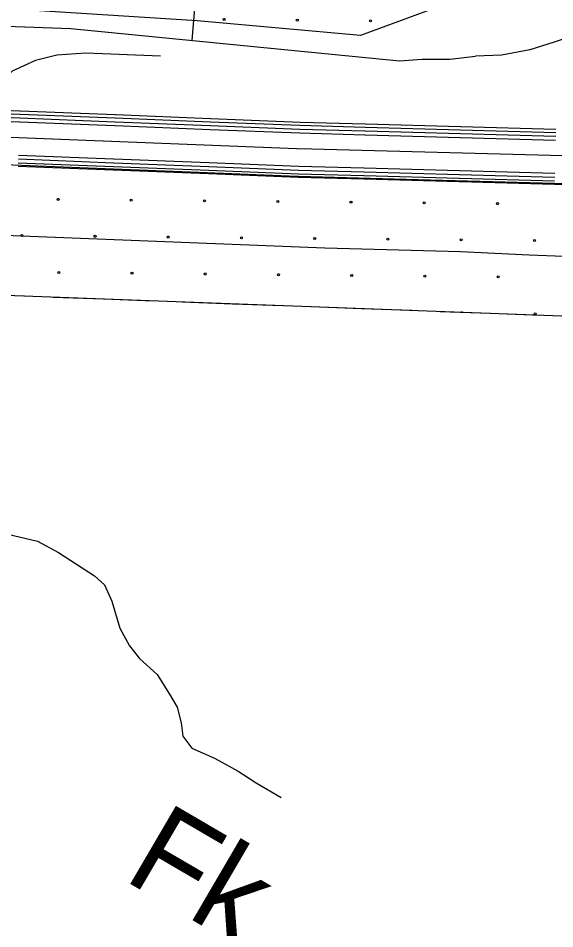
# Model space of a CAD drawing. Extents: x 1788175 to 1969470, y 584502 to 738744.
# Drawn here: x 1856358 to 1859175, y 669843 to 674627 of the extents above; entities that cross this region are included whole.
import ezdxf

# ---------------------------------------------------------------- set-up
doc = ezdxf.new("R2010")
doc.units = 0
for name, color, linetype in [('DESIGN - DRAINAGE - Bridges and Cross Drains Size Text', 7, 'Continuous'), ('DESIGN - EROSION CONTROL - Devices', 7, 'Continuous'), ('DESIGN - SCRATCH - User 1', 7, 'Continuous'), ('DESIGN - TRANSPORTATION - Text', 7, 'Continuous'), ('SURVEY - CENTERLINE - Preliminary', 7, 'Continuous'), ('SURVEY - CONTOURS - Index with Text', 7, 'Continuous'), ('SURVEY - DRAINAGE - Area Shapes', 7, 'Continuous'), ('SURVEY - VEGETATION - Features with Text', 7, 'Continuous')]:
    doc.layers.add(name, color=color, linetype=linetype)

msp = doc.modelspace()

# ---------------------------------------------------------------- linework, layer by layer
at = {"layer": 'DESIGN - EROSION CONTROL - Devices'}
for centre in [(1857438.9, 674620.8), (1857823.5, 674617.1), (1858208, 674613.3), (1856566.9, 673675.2), (1856951.5, 673671.4), (1857336, 673667.7), (1857720.6, 673664), (1858105.1, 673660.2), (1858489.7, 673656.5), (1858874.2, 673652.8), (1856376.5, 673484.8), (1856761.1, 673481), (1857145.6, 673477.3), (1857530.2, 673473.6), (1857914.7, 673469.8), (1858299.3, 673466.1), (1858683.8, 673462.4), (1859068.4, 673458.6), (1856570.7, 673290.6), (1856955.2, 673286.9), (1857339.8, 673283.2), (1857724.3, 673279.4), (1858108.9, 673275.7), (1858493.4, 673272), (1858878, 673268.2), (1859072.1, 673074.1)]:
    msp.add_circle(centre, 5.28, dxfattribs=at)
msp.add_arc((1858687.6, 673077.8), 5.28, 59.5012, 116.2534, dxfattribs=at)
at = {"layer": 'DESIGN - SCRATCH - User 1'}
for points in [[(1858521.9, 674670.2), (1858154.8, 674536.2), (1857298, 674612.3), (1856441.2, 674667.6), (1856012.8, 674688.4)], [(1859437.3, 673751), (1858520.7, 673776), (1857829.8, 673795), (1857781.4, 673796.9), (1857306.9, 673815.8), (1856857.8, 673833.7), (1856150.2, 673861.7), (1855823.8, 673876.1), (1855534, 673888.4), (1855220.4, 673902.4), (1854854.5, 673918.6), (1854651.6, 673927.5), (1854332.7, 673941.6), (1853715.4, 673968.1)], [(1853618.2, 673294.5), (1856009.9, 673181.7), (1859540.8, 673050.8)]]:
    msp.add_lwpolyline(points, dxfattribs=at)
at = {"layer": 'DESIGN - TRANSPORTATION - Text'}
for points in [[(1857104.3, 674426.8), (1856712.7, 674443.2), (1856560.3, 674432.6), (1856447.7, 674404.5), (1856325.8, 674348.2), (1856194.5, 674226.3), (1856132, 674128.5)], [(1856274.3, 671923.5), (1856459.5, 671879.2), (1856568.7, 671819.8), (1856759, 671697.4), (1856810.3, 671650.8), (1856849.2, 671564.2), (1856891.4, 671421.6), (1856942.2, 671328.9), (1856995.3, 671262.2), (1857088.1, 671179), (1857152.8, 671076.1), (1857191.9, 671007.6), (1857212.8, 670925.2), (1857221.9, 670855.1), (1857269.1, 670792.4), (1857388.3, 670738.9), (1857513.3, 670671.4), (1857606.5, 670610.2), (1857739.4, 670532.5)]]:
    msp.add_lwpolyline(points, dxfattribs=at)
at = {"layer": 'SURVEY - CENTERLINE - Preliminary'}
for points in [[(1848777.1, 674303.8), (1848960.6, 674309), (1849340.2, 674304.6), (1850709.8, 674241.7), (1854076.1, 674099.5), (1856048.7, 674012.5), (1857863.8, 673940.2)], [(1856365.4, 674101), (1856053, 674113.5), (1855866.2, 674121.7)], [(1856366.1, 674121), (1856053.8, 674133.4), (1855867.1, 674141.7)], [(1856366.8, 674138.5), (1856054.6, 674150.9), (1855867.9, 674159.2)], [(1856866.7, 674101), (1856367.1, 674121)], [(1856867.4, 674118.5), (1856367.8, 674138.4)], [(1857367.9, 674098.6), (1856868.3, 674118.5)], [(1856364.5, 674080.7), (1856052.1, 674093.2), (1855865.3, 674101.4)], [(1856865.1, 674060.8), (1856365.5, 674080.7)], [(1856865.9, 674081.1), (1856366.3, 674101)], [(1857366.4, 674061.1), (1856866.8, 674081)], [(1857367.2, 674081.1), (1856867.6, 674101)], [(1857837.2, 674062.4), (1857368.1, 674081.1)], [(1857838.4, 674079.8), (1857368.8, 674098.6)], [(1858179.8, 674070.5), (1857838.4, 674079.8)], [(1858680.5, 674056.7), (1858180.7, 674070.5)], [(1857365.6, 674040.9), (1856866, 674060.8)], [(1857836.5, 674022.1), (1857366.5, 674040.8)], [(1857837.2, 674042.4), (1857367.3, 674061.1)], [(1858178.2, 674012.7), (1857836.5, 674022.1)], [(1858179.3, 674053), (1857837.2, 674062.4)], [(1858178.8, 674033), (1857837.2, 674042.4)], [(1858679.5, 674019.2), (1858179.7, 674033)], [(1858680.1, 674039.2), (1858180.2, 674053)], [(1859180.2, 674005.5), (1858680.4, 674019.2)], [(1859180.8, 674025.5), (1858681, 674039.2)], [(1859181.3, 674043), (1858681.4, 674056.7)], [(1858679, 673999), (1858179.1, 674012.7)], [(1859179.7, 673985.2), (1858679.9, 673998.9)], [(1868792.3, 673562.2), (1868452.2, 673575.7), (1867126.5, 673626.9), (1866287.3, 673645.3), (1864537, 673695.6), (1863229.2, 673744.9), (1860904.7, 673837.4), (1859549, 673894.3), (1857833.8, 673941.4)], [(1856858.1, 673886.5), (1856358.5, 673906.4)], [(1856858.2, 673866.2), (1856358.6, 673886.1)], [(1857358.6, 673866.6), (1856859, 673886.5)], [(1856856.7, 673828.7), (1856357.1, 673848.6)], [(1856857.4, 673846.2), (1856357.8, 673866.1)], [(1857357.2, 673808.8), (1856857.6, 673828.7)], [(1857357.9, 673826.3), (1856858.3, 673846.2)], [(1857358.7, 673846.3), (1856859.1, 673866.2)], [(1857829.7, 673807.5), (1857358.8, 673826.2)], [(1857830.8, 673847.7), (1857359.5, 673866.5)], [(1857830.4, 673827.5), (1857359.6, 673846.2)], [(1858173.8, 673818), (1857830.4, 673827.5)], [(1858173.5, 673838.3), (1857830.8, 673847.7)], [(1858674.2, 673824.6), (1858174.4, 673838.3)], [(1859174.9, 673810.9), (1858675.1, 673824.6)], [(1857828.5, 673790), (1857358.1, 673808.8)], [(1858172.8, 673780.6), (1857828.5, 673790)], [(1858173.3, 673798.1), (1857829.7, 673807.5)], [(1858673.5, 673766.8), (1858173.7, 673780.5)], [(1858674, 673784.3), (1858174.2, 673798)], [(1858674.5, 673804.3), (1858174.7, 673818)], [(1859174.7, 673770.6), (1858674.9, 673784.3)], [(1859175.2, 673790.6), (1858675.4, 673804.3)], [(1859174.2, 673753.1), (1858674.4, 673766.8)], [(1859672.7, 673737.5), (1859543.8, 673742.9), (1859175.1, 673753.1)]]:
    msp.add_lwpolyline(points, dxfattribs=at)
at = {"layer": 'SURVEY - CONTOURS - Index with Text'}
for points in [[(1860107, 674891.5), (1859649.1, 674689.5), (1859305.2, 674545.2), (1859171.9, 674500.3), (1859044.6, 674461.5), (1858895.3, 674432.5), (1858759, 674426.8)], [(1854101.5, 674579.1), (1854575.6, 674550.1), (1854769.6, 674560.9), (1855057.8, 674605.5), (1855327.7, 674620.2), (1856633.8, 674572.3), (1858360.4, 674402.2), (1858479.5, 674411.7), (1858624.6, 674411.7), (1858759, 674426.8)]]:
    msp.add_lwpolyline(points, dxfattribs=at)
at = {"layer": 'SURVEY - DRAINAGE - Area Shapes'}
for points in [[(1857296.4, 674886.7), (1857293.3, 674807), (1857268.8, 674509.8)], [(1853204.4, 673661.4), (1854179.4, 673580.1), (1856152.2, 673493.1), (1857967.5, 673420.8)], [(1857967.5, 673420.8), (1858680.5, 673400.9), (1859041.1, 673384.5), (1859314.2, 673373.6), (1859445.4, 673368.1), (1859615, 673367.5), (1860032, 673353.9), (1860688.3, 673335.5), (1861067.9, 673313.4), (1861357.5, 673302.5), (1862069.9, 673287.8)]]:
    msp.add_lwpolyline(points, dxfattribs=at)
at = {"layer": 'SURVEY - VEGETATION - Features with Text'}
for points in [[(1853418.5, 673305.8), (1856009.9, 673181.7), (1859540.8, 673050.8), (1862403, 672939.3), (1863145.5, 672883.7), (1863253.4, 672877.7), (1863451.3, 672871.7), (1863542, 672858.2), (1863606.3, 672836.7)], [(1856127.5, 673177.4), (1856391.3, 673167.6)], [(1856541.2, 673162), (1856805, 673152.2)], [(1856805, 673152.2), (1857068.8, 673142.5)], [(1857218.7, 673136.9), (1857482.5, 673127.1)], [(1857482.5, 673127.1), (1857746.4, 673117.3)], [(1857896.2, 673111.8), (1858160.1, 673102)], [(1858160.1, 673102), (1858423.9, 673092.2)], [(1858573.8, 673086.7), (1858837.6, 673076.9)], [(1858837.6, 673076.9), (1859101.4, 673067.1)]]:
    msp.add_lwpolyline(points, dxfattribs=at)

# ---------------------------------------------------------------- texts
at = {"layer": 'DESIGN - DRAINAGE - Bridges and Cross Drains Size Text'}
msp.add_text('Fk.', height=475, rotation=329.6911, dxfattribs=at).set_placement((1856901.1, 670105.1))

doc.saveas('drawing.dxf')
